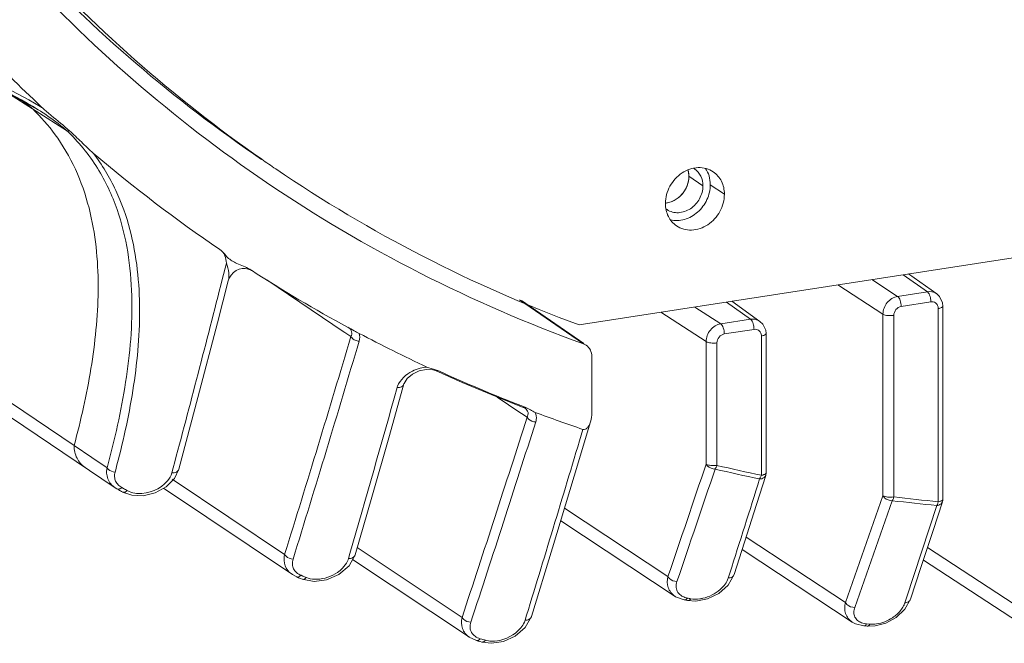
# Model space of a CAD drawing. Header units: millimetres. Extents: x 29170 to 33192, y 36 to 3108.
# Tile 262 of 282: x 32367 to 32427, y 2722 to 2761. Entities that reach past the tile are written whole.
import ezdxf

# ---------------------------------------------------------------- set-up
doc = ezdxf.new("R2010")
doc.units = ezdxf.units.MM
doc.layers.add('细实线', color=7, linetype='Continuous', lineweight=13)

msp = doc.modelspace()

# ---------------------------------------------------------------- linework, layer by layer
at = {"layer": '细实线'}
for p, q in [((32400.77, 2741.901), (32496.159, 2756.692)), ((32369.391, 2753.808), (32365.661, 2756.162)), ((32367.834, 2755.261), (32367.933, 2755.169)), ((32367.652, 2755.073), (32367.643, 2755.078)), ((32407.487, 2751.002), (32408.349, 2750.417)), ((32409.662, 2749.902), (32408.8, 2750.487)), ((32347.568, 2749.544), (32369.845, 2734.526)), ((32379.17, 2745.688), (32378.92, 2744.695)), ((32380.596, 2745.312), (32380.63, 2745.291)), ((32380.63, 2745.291), (32380.7, 2745.246)), ((32422.089, 2743.932), (32420.616, 2744.978)), ((32422.666, 2743.803), (32420.94, 2745.029)), ((32379.288, 2744.603), (32379.345, 2744.766)), ((32381.648, 2744.657), (32386.392, 2741.463)), ((32419.37, 2742.561), (32416.605, 2744.356)), ((32420.269, 2743.65), (32418.684, 2744.679)), ((32420.269, 2743.65), (32422.089, 2743.932)), ((32422.843, 2743.635), (32422.666, 2743.803)), ((32423.02, 2743.256), (32422.843, 2743.635)), ((32397.125, 2743.448), (32400.317, 2741.245)), ((32401.053, 2740.767), (32397.239, 2743.4)), ((32411.261, 2742.253), (32409.787, 2743.299)), ((32411.838, 2742.124), (32410.112, 2743.349)), ((32420.484, 2743.03), (32422.305, 2743.313)), ((32423.04, 2743.056), (32423.02, 2743.256)), ((32423.04, 2743.056), (32423.043, 2731.233)), ((32408.542, 2740.882), (32405.777, 2742.677)), ((32409.441, 2741.971), (32407.855, 2743)), ((32419.373, 2731.451), (32419.37, 2742.561)), ((32420.036, 2731.378), (32420.033, 2742.488)), ((32422.756, 2742.91), (32422.759, 2731.087)), ((32409.441, 2741.971), (32411.261, 2742.253)), ((32412.015, 2741.955), (32411.838, 2742.124)), ((32412.192, 2741.577), (32412.015, 2741.955)), ((32386.392, 2741.463), (32386.423, 2741.442)), ((32386.423, 2741.442), (32386.795, 2741.191)), ((32400.317, 2741.245), (32401.039, 2740.747)), ((32409.656, 2741.351), (32411.476, 2741.634)), ((32411.928, 2741.231), (32411.93, 2732.706)), ((32412.212, 2741.377), (32412.192, 2741.577)), ((32412.212, 2741.377), (32412.214, 2732.85)), ((32359.161, 2740.842), (32372.367, 2731.933)), ((32401.207, 2740.66), (32401.039, 2740.747)), ((32408.544, 2733.384), (32408.542, 2740.882)), ((32409.207, 2733.308), (32409.205, 2740.808)), ((32401.544, 2736.524), (32401.543, 2739.976)), ((32391.411, 2739.183), (32391.801, 2739.164)), ((32391.564, 2739.284), (32391.452, 2739.325)), ((32391.801, 2739.164), (32391.976, 2739.108)), ((32391.976, 2739.108), (32391.976, 2739.107)), ((32389.156, 2735.147), (32390.043, 2738.29)), ((32395.74, 2737.49), (32397.143, 2736.553)), ((32397.143, 2736.553), (32397.245, 2736.484)), ((32397.245, 2736.484), (32397.585, 2736.258)), ((32397.473, 2736.868), (32397.366, 2736.909)), ((32397.444, 2736.857), (32397.473, 2736.868)), ((32397.458, 2736.802), (32397.458, 2736.803)), ((32400.465, 2732.645), (32401.468, 2735.981)), ((32369.845, 2734.526), (32370.929, 2733.795)), ((32370.929, 2733.795), (32371.861, 2733.168)), ((32372.354, 2732.895), (32372.392, 2733.036)), ((32375.911, 2733.162), (32375.826, 2732.848)), ((32375.99, 2732.512), (32376.259, 2733.07)), ((32412.214, 2732.85), (32412.191, 2732.699)), ((32375.484, 2732.003), (32375.99, 2732.512)), ((32375.909, 2732.431), (32375.856, 2732.467)), ((32382.737, 2727.861), (32375.909, 2732.431)), ((32411.626, 2730.914), (32412.191, 2732.699)), ((32411.861, 2732.542), (32411.819, 2732.477)), ((32372.464, 2731.874), (32372.367, 2731.933)), ((32372.575, 2731.811), (32372.464, 2731.874)), ((32372.878, 2731.889), (32372.767, 2731.952)), ((32372.808, 2731.679), (32373.379, 2731.477)), ((32375.315, 2731.91), (32383.216, 2726.622)), ((32373.379, 2731.477), (32374.076, 2731.454)), ((32417.073, 2724.919), (32419.373, 2731.451)), ((32417.646, 2724.615), (32419.944, 2731.148)), ((32422.443, 2729.324), (32423.019, 2731.077)), ((32406.206, 2726.503), (32399.873, 2730.693)), ((32422.672, 2730.857), (32420.813, 2725.195)), ((32422.706, 2730.923), (32422.671, 2730.857)), ((32399.639, 2729.924), (32406.64, 2725.292)), ((32417.073, 2724.919), (32410.993, 2728.919)), ((32387.299, 2728.199), (32387.182, 2728.277)), ((32393.603, 2724.008), (32387.299, 2728.199)), ((32410.749, 2728.153), (32417.491, 2723.718)), ((32427.94, 2724.459), (32422.1, 2728.28)), ((32386.734, 2727.92), (32386.643, 2727.606)), ((32386.69, 2727.167), (32387.053, 2727.829)), ((32386.897, 2727.545), (32394.055, 2722.785)), ((32421.848, 2727.515), (32428.34, 2723.268)), ((32386.056, 2726.627), (32386.69, 2727.167)), ((32383.216, 2726.622), (32383.481, 2726.481)), ((32383.481, 2726.481), (32383.59, 2726.435)), ((32383.59, 2726.435), (32383.699, 2726.39)), ((32383.669, 2726.519), (32383.741, 2726.58)), ((32383.699, 2726.39), (32383.809, 2726.344)), ((32383.85, 2726.535), (32383.741, 2726.58)), ((32383.809, 2726.344), (32384.535, 2726.2)), ((32409.996, 2726.721), (32409.899, 2726.413)), ((32409.899, 2725.987), (32410.266, 2726.635)), ((32409.314, 2725.473), (32409.899, 2725.987)), ((32406.64, 2725.292), (32406.625, 2725.302)), ((32407.195, 2725.071), (32407.396, 2725.031)), ((32407.398, 2725.031), (32407.924, 2724.998)), ((32407.398, 2725.031), (32407.398, 2725.031)), ((32407.398, 2725.031), (32407.431, 2725.029)), ((32420.813, 2725.195), (32420.714, 2724.894)), ((32420.716, 2724.503), (32421.058, 2725.115)), ((32420.181, 2724.003), (32420.716, 2724.503)), ((32397.555, 2724.141), (32397.46, 2723.83)), ((32397.47, 2723.388), (32397.846, 2724.053)), ((32419.557, 2723.66), (32420.181, 2724.003)), ((32396.86, 2722.866), (32397.47, 2723.388)), ((32418.199, 2723.485), (32418.403, 2723.467)), ((32418.576, 2723.588), (32418.373, 2723.607)), ((32418.402, 2723.467), (32418.899, 2723.481)), ((32418.899, 2723.481), (32419.557, 2723.66)), ((32394.043, 2722.794), (32394.48, 2722.591)), ((32394.055, 2722.785), (32394.044, 2722.793)), ((32394.662, 2722.652), (32394.71, 2722.701)), ((32394.819, 2722.67), (32394.71, 2722.701)), ((32394.699, 2722.527), (32394.809, 2722.495)), ((32394.808, 2722.495), (32395.405, 2722.419)), ((32394.808, 2722.495), (32394.809, 2722.495)), ((32394.809, 2722.495), (32394.853, 2722.49))]:
    msp.add_line(p, q, dxfattribs=at)
for points in [[(32342.123, 2760.191), (32347.197, 2760.006), (32352.468, 2759.549), (32357.314, 2758.791), (32361.697, 2757.699), (32365.53, 2756.231), (32367.644, 2755.078)], [(32379.345, 2744.766), (32379.457, 2744.956), (32379.603, 2745.113), (32379.773, 2745.231)], [(32379.773, 2745.231), (32379.956, 2745.31), (32380.144, 2745.35), (32380.329, 2745.353), (32380.5, 2745.325), (32380.626, 2745.284), (32380.692, 2745.254)], [(32376.259, 2733.07), (32377.431, 2737.457), (32378.63, 2742.041), (32379.288, 2744.603)], [(32390.043, 2738.29), (32390.053, 2738.323), (32390.237, 2738.619), (32390.561, 2738.891)], [(32390.561, 2738.891), (32390.972, 2739.089), (32391.411, 2739.183)], [(32391.976, 2739.107), (32393.602, 2738.384), (32395.73, 2737.494), (32397.347, 2736.859)], [(32397.347, 2736.859), (32397.406, 2736.833), (32397.458, 2736.803)], [(32387.053, 2727.829), (32388.075, 2731.365), (32389.156, 2735.147)], [(32397.846, 2724.053), (32399.138, 2728.271), (32400.465, 2732.645)], [(32374.076, 2731.454), (32374.815, 2731.634), (32375.484, 2732.003)], [(32410.266, 2726.635), (32410.895, 2728.61), (32411.626, 2730.914)], [(32421.058, 2725.115), (32421.698, 2727.058), (32422.443, 2729.324)], [(32384.535, 2726.2), (32385.307, 2726.301), (32386.056, 2726.627)], [(32406.623, 2725.304), (32406.679, 2725.268), (32407.195, 2725.071)], [(32407.924, 2724.998), (32408.632, 2725.14), (32409.314, 2725.473)], [(32417.491, 2723.718), (32417.691, 2723.61), (32418.199, 2723.485)], [(32395.405, 2722.419), (32396.138, 2722.537), (32396.86, 2722.866)]]:
    msp.add_lwpolyline(points, dxfattribs=at)
for centre, radius, start, end in [((32429.915, 2823.607), 86.504, 222.98313, 235.82813), ((32430.572, 2822.741), 87.156, 222.29067, 235.83522), ((32430.797, 2822.624), 92.206, 220.3384, 226.93402), ((32357.889, 2743.94), 14.62, 49.92621, 53.60067), ((32359.14, 2746.551), 11.839, 45.09476, 46.41894), ((32358.19, 2739.735), 18.252, 57.73609, 58.35087), ((32359.106, 2746.518), 11.886, 34.99473, 45.09326), ((32358.327, 2740.289), 17.479, 57.18545, 57.75548), ((32429.679, 2821.433), 90.573, 229.63694, 235.79955), ((32430.483, 2822.633), 86.016, 235.15094, 235.84459), ((32407.226, 2750.548), 1.088, 55.85416, 60.26323), ((32430.777, 2823.122), 86.587, 235.86489, 249.72307), ((32430.764, 2823.166), 87.616, 235.88782, 250.16783), ((32405.932, 2750.671), 1.314, 275.24526, 278.82), ((32406.769, 2749.872), 1.096, 231.09157, 235.84946), ((32429.697, 2821.501), 90.639, 237.27752, 241.60661), ((31571.896, 2949.11), 832.51, 344.965945, 345.786233), ((32429.522, 2821.171), 90.266, 241.60513, 241.89048), ((32429.433, 2821.006), 90.078, 241.8905, 242.11179), ((32429.893, 2821.87), 91.057, 242.11098, 245.02943), ((31321.331, 3058.246), 1111.637, 342.710162, 343.428367), ((31338.714, 3051.623), 1093.648, 342.764369, 343.494503), ((32430.234, 2822.619), 91.796, 245.46414, 249.01959), ((31295.509, 3043.944), 1136.064, 343.848762, 344.38077), ((32390.665, 2737.774), 1.083, 159.19373, 164.34476), ((32430.547, 2823.454), 92.772, 249.5167, 251.42663), ((30836.806, 3236.778), 1639.07, 341.769395, 342.219659), ((30871.993, 3223.739), 1602.171, 341.81455, 342.275188), ((30858.726, 3196.182), 1609.602, 342.946434, 343.369409), ((30116.98, 3508.162), 2418.997, 341.14748, 341.319601), ((32373.054, 2732.911), 1.218, 179.8595, 187.68882), ((30186.49, 3483.256), 2345.788, 341.171976, 341.34947), ((32431.261, 2826.145), 95.665, 256.60103, 258.27514), ((29980.757, 3499.602), 2549.226, 342.35113, 342.486846), ((32422.838, 2820.927), 102.314, 240.57655, 240.71982), ((32423.057, 2820.857), 102.144, 240.57655, 240.71982), ((32431.835, 2829.689), 99.256, 263.11949, 264.7035), ((32431.922, 2829.714), 99.052, 263.1082, 264.69223), ((32422.54, 2731.234), 0.503, 341.7625, 359.95351), ((32383.913, 2727.672), 1.261, 229.50745, 236.27806), ((32423.663, 2822.129), 103.553, 247.38969, 247.52047), ((32427.589, 2826.874), 103.672, 258.76961, 258.88388), ((32424.288, 2824.523), 106.202, 253.69953, 253.82249), ((32424.441, 2824.374), 105.93, 253.76102, 253.88395)]:
    msp.add_arc(centre, radius, start, end, dxfattribs=at)
for points, knots in [([(32354.805, 2781.456), (32356.454, 2778.519), (32360.053, 2772.848), (32366.338, 2765.028), (32373.416, 2758.018), (32378.626, 2753.926), (32381.331, 2752.042)], [0, 0, 0, 0, 0.253058, 0.50356, 0.752265, 1, 1, 1, 1]), ([(32367.767, 2755.273), (32365.969, 2756.381), (32361.921, 2758.034), (32355.505, 2759.436), (32348.845, 2760.171), (32344.363, 2760.355), (32342.118, 2760.392)], [0, 0, 0, 0, 0.239874, 0.490668, 0.744951, 1, 1, 1, 1]), ([(32367.644, 2755.078), (32365.866, 2756.198), (32361.839, 2757.859), (32355.453, 2759.26), (32348.822, 2759.993), (32344.361, 2760.177), (32342.126, 2760.214)], [0, 0, 0, 0, 0.239766, 0.490669, 0.744983, 1, 1, 1, 1]), ([(32369.391, 2753.808), (32369.268, 2753.912), (32368.756, 2754.328), (32368.217, 2754.71), (32367.799, 2754.979)], [0, 0, 0, 0, 0.245818, 1, 1, 1, 1]), ([(32368.843, 2753.335), (32369.797, 2751.972), (32371.072, 2748.864), (32371.463, 2743.987), (32370.969, 2739.2), (32370.264, 2736.075), (32369.845, 2734.526)], [0, 0, 0, 0, 0.257524, 0.505008, 0.751602, 1, 1, 1, 1]), ([(32369.39, 2753.809), (32369.426, 2753.786), (32369.491, 2753.776), (32369.549, 2753.788), (32369.565, 2753.793)], [0, 0, 0, 0, 0.715398, 1, 1, 1, 1]), ([(32371.861, 2733.168), (32372.333, 2734.888), (32373.12, 2738.363), (32373.58, 2743.699), (32372.929, 2748.221), (32371.347, 2751.61), (32370.112, 2753.124), (32369.391, 2753.808)], [0, 0, 0, 0, 0.245603, 0.489126, 0.734687, 0.863158, 1, 1, 1, 1]), ([(32369.565, 2753.793), (32369.811, 2753.567), (32370.293, 2753.107), (32370.767, 2752.637), (32371.021, 2752.421)], [0, 0, 0, 0, 0.500077, 1, 1, 1, 1]), ([(32372.392, 2733.036), (32372.822, 2734.636), (32373.544, 2737.865), (32374.019, 2742.813), (32373.598, 2746.993), (32372.464, 2750.209), (32371.56, 2751.715), (32371.021, 2752.421)], [0, 0, 0, 0, 0.247518, 0.493225, 0.740142, 0.867303, 1, 1, 1, 1]), ([(32406.052, 2749.342), (32406.052, 2749.704), (32406.256, 2750.441), (32407.001, 2751.266), (32407.872, 2751.578), (32408.548, 2751.504), (32408.848, 2751.367), (32408.98, 2751.277)], [0, 0, 0, 0, 0.258532, 0.521314, 0.768693, 0.885877, 1, 1, 1, 1]), ([(32408.498, 2751.488), (32408.597, 2751.347), (32408.751, 2751.022), (32408.8, 2750.667), (32408.8, 2750.487)], [0, 0, 0, 0, 0.488741, 1, 1, 1, 1]), ([(32406.045, 2749.362), (32406.234, 2749.379), (32406.617, 2749.499), (32407.087, 2749.879), (32407.406, 2750.401), (32407.487, 2750.804), (32407.487, 2751.002)], [0, 0, 0, 0, 0.240026, 0.493023, 0.750003, 1, 1, 1, 1]), ([(32406.133, 2749.373), (32406.499, 2749.43), (32407.199, 2749.861), (32407.487, 2750.623), (32407.487, 2751.002)], [0, 0, 0, 0, 0.494368, 1, 1, 1, 1]), ([(32407.487, 2751.002), (32407.487, 2751.035), (32407.482, 2751.167), (32407.459, 2751.298), (32407.432, 2751.392)], [0, 0, 0, 0, 0.253863, 1, 1, 1, 1]), ([(32408.349, 2750.417), (32408.349, 2750.621), (32408.266, 2751.024), (32407.996, 2751.341), (32407.837, 2751.449)], [0, 0, 0, 0, 0.5147, 1, 1, 1, 1]), ([(32408.98, 2751.277), (32409.192, 2751.133), (32409.552, 2750.711), (32409.662, 2750.173), (32409.662, 2749.902)], [0, 0, 0, 0, 0.485359, 1, 1, 1, 1]), ([(32406.153, 2748.965), (32406.252, 2748.898), (32406.478, 2748.795), (32406.984, 2748.74), (32407.638, 2748.974), (32408.196, 2749.593), (32408.349, 2750.146), (32408.349, 2750.417)], [0, 0, 0, 0, 0.114124, 0.231311, 0.478692, 0.741458, 1, 1, 1, 1]), ([(32408.8, 2750.487), (32408.8, 2750.176), (32408.65, 2749.54), (32408.075, 2748.77), (32407.261, 2748.3), (32406.638, 2748.271), (32406.36, 2748.338)], [0, 0, 0, 0, 0.254437, 0.515012, 0.766325, 1, 1, 1, 1]), ([(32409.662, 2749.902), (32409.662, 2749.54), (32409.458, 2748.804), (32408.714, 2747.978), (32407.842, 2747.666), (32407.167, 2747.74), (32406.866, 2747.878), (32406.734, 2747.967)], [0, 0, 0, 0, 0.258532, 0.521314, 0.768693, 0.885877, 1, 1, 1, 1]), ([(32406.734, 2747.967), (32406.522, 2748.111), (32406.162, 2748.533), (32406.053, 2749.071), (32406.052, 2749.342)], [0, 0, 0, 0, 0.485359, 1, 1, 1, 1]), ([(32379.17, 2745.688), (32379.16, 2745.841), (32379.125, 2746.166), (32378.905, 2746.43), (32378.769, 2746.523)], [0, 0, 0, 0, 0.481901, 1, 1, 1, 1]), ([(32378.769, 2746.523), (32378.956, 2746.395), (32379.205, 2745.998), (32379.606, 2745.761), (32379.813, 2745.673)], [0, 0, 0, 0, 0.502089, 1, 1, 1, 1]), ([(32379.288, 2744.603), (32379.328, 2744.761), (32379.328, 2745.137), (32379.246, 2745.498), (32379.17, 2745.688)], [0, 0, 0, 0, 0.444097, 1, 1, 1, 1]), ([(32419.37, 2742.561), (32419.37, 2742.814), (32419.561, 2743.321), (32420.025, 2743.611), (32420.269, 2743.65)], [0, 0, 0, 0, 0.50593, 1, 1, 1, 1]), ([(32420.269, 2743.65), (32420.348, 2743.596), (32420.447, 2743.375), (32420.484, 2743.158), (32420.484, 2743.03)], [0, 0, 0, 0, 0.427711, 1, 1, 1, 1]), ([(32422.089, 2743.932), (32422.14, 2743.94), (32422.34, 2743.953), (32422.545, 2743.889), (32422.665, 2743.803)], [0, 0, 0, 0, 0.259961, 1, 1, 1, 1]), ([(32422.089, 2743.932), (32422.11, 2743.917), (32422.206, 2743.816), (32422.251, 2743.678), (32422.276, 2743.569)], [0, 0, 0, 0, 0.187387, 1, 1, 1, 1]), ([(32420.033, 2742.488), (32420.033, 2742.614), (32420.129, 2742.868), (32420.362, 2743.012), (32420.484, 2743.03)], [0, 0, 0, 0, 0.505356, 1, 1, 1, 1]), ([(32422.305, 2743.313), (32422.398, 2743.327), (32422.606, 2743.291), (32422.721, 2743.113), (32422.743, 2743.021)], [0, 0, 0, 0, 0.500178, 1, 1, 1, 1]), ([(32423.04, 2743.056), (32423.041, 2743.017), (32422.928, 2742.938), (32422.827, 2742.921), (32422.756, 2742.91)], [0, 0, 0, 0, 0.348997, 1, 1, 1, 1]), ([(32419.37, 2742.561), (32419.453, 2742.508), (32419.685, 2742.468), (32419.909, 2742.468), (32420.033, 2742.488)], [0, 0, 0, 0, 0.439135, 1, 1, 1, 1]), ([(32408.542, 2740.882), (32408.542, 2741.135), (32408.733, 2741.642), (32409.197, 2741.932), (32409.441, 2741.971)], [0, 0, 0, 0, 0.50593, 1, 1, 1, 1]), ([(32409.441, 2741.971), (32409.519, 2741.917), (32409.619, 2741.696), (32409.656, 2741.479), (32409.656, 2741.351)], [0, 0, 0, 0, 0.427711, 1, 1, 1, 1]), ([(32411.261, 2742.253), (32411.312, 2742.261), (32411.511, 2742.274), (32411.716, 2742.21), (32411.837, 2742.124)], [0, 0, 0, 0, 0.259961, 1, 1, 1, 1]), ([(32411.261, 2742.253), (32411.282, 2742.238), (32411.378, 2742.136), (32411.423, 2741.999), (32411.447, 2741.89)], [0, 0, 0, 0, 0.187387, 1, 1, 1, 1]), ([(32386.795, 2741.191), (32386.839, 2741.28), (32386.885, 2741.51), (32386.73, 2741.693), (32386.636, 2741.756)], [0, 0, 0, 0, 0.465993, 1, 1, 1, 1]), ([(32409.205, 2740.808), (32409.205, 2740.935), (32409.301, 2741.189), (32409.534, 2741.333), (32409.656, 2741.351)], [0, 0, 0, 0, 0.505356, 1, 1, 1, 1]), ([(32411.476, 2741.634), (32411.57, 2741.648), (32411.778, 2741.612), (32411.892, 2741.434), (32411.915, 2741.342)], [0, 0, 0, 0, 0.500178, 1, 1, 1, 1]), ([(32412.212, 2741.377), (32412.213, 2741.338), (32412.1, 2741.259), (32411.999, 2741.242), (32411.928, 2741.231)], [0, 0, 0, 0, 0.348997, 1, 1, 1, 1]), ([(32386.795, 2741.191), (32386.808, 2741.168), (32386.877, 2741.072), (32386.979, 2741.004), (32387.062, 2740.968)], [0, 0, 0, 0, 0.229074, 1, 1, 1, 1]), ([(32401.543, 2739.976), (32401.543, 2740.111), (32401.489, 2740.377), (32401.311, 2740.588), (32401.207, 2740.66)], [0, 0, 0, 0, 0.514504, 1, 1, 1, 1]), ([(32408.542, 2740.882), (32408.625, 2740.828), (32408.857, 2740.789), (32409.081, 2740.789), (32409.205, 2740.808)], [0, 0, 0, 0, 0.439135, 1, 1, 1, 1]), ([(32391.026, 2739.251), (32390.864, 2739.208), (32390.311, 2738.997), (32389.804, 2738.559), (32389.652, 2738.159)], [0, 0, 0, 0, 0.281309, 1, 1, 1, 1]), ([(32390.043, 2738.289), (32390.023, 2738.217), (32389.89, 2738.082), (32389.715, 2738.061), (32389.622, 2738.066)], [0, 0, 0, 0, 0.445168, 1, 1, 1, 1]), ([(32397.585, 2736.258), (32397.63, 2736.343), (32397.69, 2736.56), (32397.546, 2736.743), (32397.458, 2736.802)], [0, 0, 0, 0, 0.477194, 1, 1, 1, 1]), ([(32398.083, 2736.548), (32397.976, 2736.588), (32397.785, 2736.721), (32397.581, 2736.827), (32397.473, 2736.868)], [0, 0, 0, 0, 0.499679, 1, 1, 1, 1]), ([(32398.108, 2735.965), (32398.124, 2736.014), (32398.17, 2736.205), (32398.147, 2736.417), (32398.084, 2736.548)], [0, 0, 0, 0, 0.260703, 1, 1, 1, 1]), ([(32397.585, 2736.258), (32397.607, 2736.216), (32397.737, 2736.055), (32397.951, 2735.972), (32398.108, 2735.965)], [0, 0, 0, 0, 0.230662, 1, 1, 1, 1]), ([(32400.998, 2735.514), (32401.051, 2735.496), (32401.182, 2735.51), (32401.359, 2735.687), (32401.433, 2735.862), (32401.468, 2735.981)], [0, 0, 0, 0, 0.231665, 0.487045, 1, 1, 1, 1]), ([(32369.845, 2734.526), (32369.847, 2734.26), (32369.956, 2733.734), (32370.309, 2733.322), (32370.516, 2733.182)], [0, 0, 0, 0, 0.515626, 1, 1, 1, 1]), ([(32408.544, 2733.384), (32408.567, 2733.341), (32408.701, 2733.172), (32408.927, 2733.086), (32409.09, 2733.085)], [0, 0, 0, 0, 0.232714, 1, 1, 1, 1]), ([(32409.207, 2733.311), (32409.082, 2733.291), (32408.859, 2733.291), (32408.627, 2733.331), (32408.544, 2733.384)], [0, 0, 0, 0, 0.560849, 1, 1, 1, 1]), ([(32371.861, 2733.168), (32371.883, 2733.13), (32372.008, 2732.982), (32372.206, 2732.907), (32372.354, 2732.895)], [0, 0, 0, 0, 0.227265, 1, 1, 1, 1]), ([(32375.826, 2732.848), (32375.778, 2732.669), (32375.344, 2731.923), (32374.405, 2731.554), (32373.749, 2731.589)], [0, 0, 0, 0, 0.219358, 1, 1, 1, 1]), ([(32376.259, 2733.07), (32376.24, 2732.997), (32376.101, 2732.859), (32375.922, 2732.841), (32375.826, 2732.848)], [0, 0, 0, 0, 0.442105, 1, 1, 1, 1]), ([(32409.09, 2733.085), (32409.102, 2733.101), (32409.151, 2733.17), (32409.186, 2733.249), (32409.207, 2733.311)], [0, 0, 0, 0, 0.230199, 1, 1, 1, 1]), ([(32412.214, 2732.85), (32412.214, 2732.842), (32412.203, 2732.797), (32412.158, 2732.773), (32412.125, 2732.758)], [0, 0, 0, 0, 0.189401, 1, 1, 1, 1]), ([(32411.819, 2732.477), (32411.862, 2732.474), (32412.01, 2732.491), (32412.159, 2732.597), (32412.191, 2732.699)], [0, 0, 0, 0, 0.284992, 1, 1, 1, 1]), ([(32412.125, 2732.758), (32412.112, 2732.752), (32412.049, 2732.727), (32411.982, 2732.712), (32411.93, 2732.704)], [0, 0, 0, 0, 0.215702, 1, 1, 1, 1]), ([(32372.464, 2731.874), (32372.504, 2731.846), (32372.587, 2731.846), (32372.65, 2731.874), (32372.669, 2731.884)], [0, 0, 0, 0, 0.700469, 1, 1, 1, 1]), ([(32372.808, 2731.679), (32372.846, 2731.658), (32372.916, 2731.658), (32372.972, 2731.681), (32372.988, 2731.688)], [0, 0, 0, 0, 0.707179, 1, 1, 1, 1]), ([(32373.749, 2731.589), (32373.69, 2731.593), (32373.466, 2731.615), (32373.245, 2731.682), (32373.1, 2731.764)], [0, 0, 0, 0, 0.263102, 1, 1, 1, 1]), ([(32419.373, 2731.451), (32419.397, 2731.405), (32419.536, 2731.229), (32419.773, 2731.142), (32419.943, 2731.148)], [0, 0, 0, 0, 0.234509, 1, 1, 1, 1]), ([(32420.036, 2731.377), (32419.912, 2731.358), (32419.688, 2731.358), (32419.456, 2731.397), (32419.373, 2731.451)], [0, 0, 0, 0, 0.560871, 1, 1, 1, 1]), ([(32419.943, 2731.148), (32419.953, 2731.164), (32419.994, 2731.236), (32420.021, 2731.315), (32420.036, 2731.377)], [0, 0, 0, 0, 0.227327, 1, 1, 1, 1]), ([(32422.671, 2730.857), (32422.711, 2730.856), (32422.851, 2730.877), (32422.987, 2730.98), (32423.018, 2731.076)], [0, 0, 0, 0, 0.282122, 1, 1, 1, 1]), ([(32422.954, 2731.141), (32422.941, 2731.135), (32422.878, 2731.11), (32422.811, 2731.095), (32422.759, 2731.087)], [0, 0, 0, 0, 0.215702, 1, 1, 1, 1]), ([(32423.043, 2731.233), (32423.043, 2731.225), (32423.032, 2731.18), (32422.987, 2731.156), (32422.954, 2731.141)], [0, 0, 0, 0, 0.189401, 1, 1, 1, 1]), ([(32382.839, 2727.025), (32382.738, 2727.209), (32382.679, 2727.508), (32382.721, 2727.789), (32382.737, 2727.861)], [0, 0, 0, 0, 0.740644, 1, 1, 1, 1]), ([(32382.737, 2727.861), (32382.76, 2727.821), (32382.888, 2727.663), (32383.096, 2727.581), (32383.251, 2727.572)], [0, 0, 0, 0, 0.229665, 1, 1, 1, 1]), ([(32386.643, 2727.606), (32386.628, 2727.553), (32386.545, 2727.333), (32386.401, 2727.139), (32386.274, 2727.012)], [0, 0, 0, 0, 0.234482, 1, 1, 1, 1]), ([(32387.053, 2727.829), (32387.032, 2727.758), (32386.904, 2727.626), (32386.734, 2727.602), (32386.643, 2727.606)], [0, 0, 0, 0, 0.447952, 1, 1, 1, 1]), ([(32386.274, 2727.012), (32386.181, 2726.918), (32385.743, 2726.557), (32385.171, 2726.356), (32384.737, 2726.339)], [0, 0, 0, 0, 0.233954, 1, 1, 1, 1]), ([(32384.737, 2726.339), (32384.678, 2726.336), (32384.451, 2726.337), (32384.223, 2726.38), (32384.069, 2726.444)], [0, 0, 0, 0, 0.262908, 1, 1, 1, 1]), ([(32406.625, 2725.302), (32406.443, 2725.427), (32406.143, 2725.809), (32406.153, 2726.285), (32406.206, 2726.503)], [0, 0, 0, 0, 0.495648, 1, 1, 1, 1]), ([(32406.206, 2726.503), (32406.23, 2726.459), (32406.365, 2726.288), (32406.593, 2726.202), (32406.758, 2726.203)], [0, 0, 0, 0, 0.233137, 1, 1, 1, 1]), ([(32409.899, 2726.413), (32409.886, 2726.374), (32409.825, 2726.213), (32409.731, 2726.065), (32409.648, 2725.963)], [0, 0, 0, 0, 0.235048, 1, 1, 1, 1]), ([(32410.266, 2726.635), (32410.245, 2726.57), (32410.134, 2726.447), (32409.98, 2726.415), (32409.899, 2726.413)], [0, 0, 0, 0, 0.4563, 1, 1, 1, 1]), ([(32409.648, 2725.963), (32409.575, 2725.871), (32409.216, 2725.505), (32408.734, 2725.262), (32408.35, 2725.174)], [0, 0, 0, 0, 0.229264, 1, 1, 1, 1]), ([(32407.399, 2725.188), (32407.367, 2725.194), (32407.249, 2725.222), (32407.134, 2725.268), (32407.057, 2725.314)], [0, 0, 0, 0, 0.264323, 1, 1, 1, 1]), ([(32408.35, 2725.174), (32408.286, 2725.159), (32408.04, 2725.114), (32407.783, 2725.112), (32407.601, 2725.148)], [0, 0, 0, 0, 0.261779, 1, 1, 1, 1]), ([(32421.058, 2725.115), (32421.037, 2725.052), (32420.935, 2724.935), (32420.791, 2724.899), (32420.714, 2724.894)], [0, 0, 0, 0, 0.460052, 1, 1, 1, 1]), ([(32417.487, 2723.72), (32417.304, 2723.841), (32417.002, 2724.223), (32417.018, 2724.7), (32417.073, 2724.919)], [0, 0, 0, 0, 0.491803, 1, 1, 1, 1]), ([(32417.073, 2724.919), (32417.097, 2724.873), (32417.237, 2724.696), (32417.476, 2724.608), (32417.646, 2724.615)], [0, 0, 0, 0, 0.234767, 1, 1, 1, 1]), ([(32420.714, 2724.894), (32420.694, 2724.832), (32420.579, 2724.565), (32420.384, 2724.337), (32420.216, 2724.188)], [0, 0, 0, 0, 0.226017, 1, 1, 1, 1]), ([(32394.044, 2722.793), (32393.857, 2722.92), (32393.549, 2723.303), (32393.551, 2723.787), (32393.603, 2724.008)], [0, 0, 0, 0, 0.499066, 1, 1, 1, 1]), ([(32393.603, 2724.008), (32393.626, 2723.965), (32393.758, 2723.8), (32393.977, 2723.716), (32394.137, 2723.712)], [0, 0, 0, 0, 0.231668, 1, 1, 1, 1]), ([(32397.46, 2723.83), (32397.447, 2723.79), (32397.385, 2723.623), (32397.287, 2723.471), (32397.201, 2723.366)], [0, 0, 0, 0, 0.235763, 1, 1, 1, 1]), ([(32397.846, 2724.053), (32397.825, 2723.985), (32397.707, 2723.858), (32397.545, 2723.83), (32397.46, 2723.83)], [0, 0, 0, 0, 0.452823, 1, 1, 1, 1]), ([(32420.216, 2724.188), (32420.134, 2724.115), (32419.767, 2723.835), (32419.321, 2723.652), (32418.973, 2723.602)], [0, 0, 0, 0, 0.239005, 1, 1, 1, 1]), ([(32397.201, 2723.366), (32397.103, 2723.245), (32396.61, 2722.782), (32395.905, 2722.529), (32395.387, 2722.551)], [0, 0, 0, 0, 0.231221, 1, 1, 1, 1]), ([(32394.48, 2722.591), (32394.494, 2722.587), (32394.561, 2722.579), (32394.624, 2722.618), (32394.662, 2722.652)], [0, 0, 0, 0, 0.217435, 1, 1, 1, 1]), ([(32394.853, 2722.49), (32394.868, 2722.491), (32394.941, 2722.508), (32394.999, 2722.561), (32395.037, 2722.606)], [0, 0, 0, 0, 0.209002, 1, 1, 1, 1])]:
    msp.add_open_spline(points, degree=3, knots=knots, dxfattribs=at)
for points in [[(32367.933, 2755.169), (32368.098, 2755.015), (32368.272, 2754.87), (32368.446, 2754.726)], [(32368.446, 2754.726), (32368.821, 2754.417), (32369.198, 2754.11), (32369.565, 2753.793)], [(32407.487, 2751.002), (32407.487, 2751.133), (32407.469, 2751.266), (32407.432, 2751.392)], [(32379.813, 2745.673), (32380.077, 2745.56), (32380.352, 2745.463), (32380.597, 2745.312)], [(32422.276, 2743.569), (32422.294, 2743.485), (32422.305, 2743.399), (32422.305, 2743.313)], [(32422.743, 2743.021), (32422.752, 2742.984), (32422.756, 2742.947), (32422.756, 2742.91)], [(32411.447, 2741.89), (32411.466, 2741.806), (32411.476, 2741.72), (32411.476, 2741.634)], [(32387.295, 2740.909), (32387.341, 2741.063), (32387.347, 2741.236), (32387.3, 2741.389)], [(32411.915, 2741.342), (32411.924, 2741.305), (32411.928, 2741.268), (32411.928, 2741.231)], [(32387.062, 2740.968), (32387.135, 2740.935), (32387.215, 2740.915), (32387.295, 2740.909)], [(32391.452, 2739.325), (32391.308, 2739.314), (32391.165, 2739.289), (32391.026, 2739.251)], [(32392.114, 2739.112), (32391.939, 2739.192), (32391.748, 2739.228), (32391.564, 2739.284)], [(32391.976, 2739.107), (32392.018, 2739.088), (32392.072, 2739.094), (32392.114, 2739.112)], [(32397.347, 2736.859), (32397.377, 2736.847), (32397.413, 2736.848), (32397.444, 2736.857)], [(32401.468, 2735.981), (32401.521, 2736.156), (32401.544, 2736.341), (32401.544, 2736.524)], [(32371.836, 2732.914), (32371.836, 2732.999), (32371.845, 2733.084), (32371.861, 2733.168)], [(32372.323, 2732.606), (32372.317, 2732.703), (32372.328, 2732.802), (32372.354, 2732.895)], [(32409.207, 2733.308), (32410.111, 2733.093), (32411.02, 2732.894), (32411.93, 2732.706)], [(32371.949, 2732.407), (32371.897, 2732.514), (32371.863, 2732.631), (32371.847, 2732.748)], [(32372.16, 2732.106), (32372.075, 2732.194), (32372.002, 2732.297), (32371.949, 2732.407)], [(32372.389, 2732.346), (32372.352, 2732.428), (32372.33, 2732.517), (32372.323, 2732.606)], [(32372.54, 2732.125), (32372.478, 2732.19), (32372.426, 2732.265), (32372.389, 2732.346)], [(32411.93, 2732.704), (32411.912, 2732.648), (32411.89, 2732.593), (32411.861, 2732.542)], [(32372.367, 2731.933), (32372.293, 2731.983), (32372.223, 2732.041), (32372.16, 2732.106)], [(32372.767, 2731.952), (32372.684, 2731.998), (32372.606, 2732.057), (32372.54, 2732.125)], [(32372.669, 2731.884), (32372.704, 2731.902), (32372.737, 2731.926), (32372.767, 2731.952)], [(32372.988, 2731.688), (32373.029, 2731.707), (32373.066, 2731.734), (32373.1, 2731.764)], [(32422.759, 2731.087), (32422.747, 2731.031), (32422.73, 2730.975), (32422.706, 2730.923)], [(32383.211, 2727.254), (32383.203, 2727.361), (32383.219, 2727.47), (32383.251, 2727.572)], [(32383.095, 2726.713), (32382.993, 2726.801), (32382.904, 2726.907), (32382.839, 2727.025)], [(32383.289, 2726.972), (32383.244, 2727.059), (32383.217, 2727.157), (32383.211, 2727.254)], [(32383.471, 2726.745), (32383.397, 2726.808), (32383.333, 2726.886), (32383.289, 2726.972)], [(32383.741, 2726.58), (32383.644, 2726.621), (32383.551, 2726.676), (32383.471, 2726.745)], [(32383.481, 2726.481), (32383.499, 2726.473), (32383.52, 2726.47), (32383.541, 2726.47)], [(32383.541, 2726.47), (32383.586, 2726.472), (32383.631, 2726.493), (32383.669, 2726.519)], [(32383.809, 2726.344), (32383.828, 2726.336), (32383.848, 2726.333), (32383.868, 2726.334)], [(32383.868, 2726.334), (32383.903, 2726.335), (32383.937, 2726.348), (32383.967, 2726.364)], [(32383.967, 2726.364), (32384.005, 2726.385), (32384.039, 2726.413), (32384.069, 2726.444)], [(32406.71, 2725.841), (32406.698, 2725.962), (32406.718, 2726.088), (32406.758, 2726.203)], [(32406.817, 2725.536), (32406.757, 2725.625), (32406.72, 2725.733), (32406.71, 2725.841)], [(32407.057, 2725.314), (32406.963, 2725.37), (32406.878, 2725.445), (32406.817, 2725.536)], [(32407.195, 2725.071), (32407.237, 2725.062), (32407.284, 2725.08), (32407.319, 2725.106)], [(32407.319, 2725.106), (32407.35, 2725.128), (32407.376, 2725.157), (32407.399, 2725.188)], [(32407.431, 2725.029), (32407.462, 2725.031), (32407.492, 2725.045), (32407.517, 2725.062)], [(32407.517, 2725.062), (32407.55, 2725.085), (32407.578, 2725.116), (32407.601, 2725.148)], [(32417.591, 2724.301), (32417.589, 2724.407), (32417.611, 2724.515), (32417.646, 2724.615)], [(32417.651, 2724.029), (32417.612, 2724.113), (32417.592, 2724.208), (32417.591, 2724.301)], [(32417.814, 2723.818), (32417.747, 2723.876), (32417.689, 2723.949), (32417.651, 2724.029)], [(32418.061, 2723.675), (32417.972, 2723.709), (32417.886, 2723.756), (32417.814, 2723.818)], [(32394.093, 2723.368), (32394.083, 2723.484), (32394.101, 2723.602), (32394.137, 2723.712)], [(32394.186, 2723.073), (32394.133, 2723.162), (32394.101, 2723.266), (32394.093, 2723.368)], [(32418.373, 2723.607), (32418.267, 2723.616), (32418.161, 2723.638), (32418.061, 2723.675)], [(32418.199, 2723.485), (32418.242, 2723.481), (32418.286, 2723.506), (32418.317, 2723.536)], [(32418.317, 2723.536), (32418.338, 2723.557), (32418.357, 2723.581), (32418.373, 2723.607)], [(32418.403, 2723.467), (32418.437, 2723.464), (32418.474, 2723.48), (32418.502, 2723.502)], [(32418.502, 2723.502), (32418.532, 2723.525), (32418.556, 2723.556), (32418.576, 2723.588)], [(32418.973, 2723.602), (32418.842, 2723.583), (32418.708, 2723.577), (32418.576, 2723.588)], [(32394.4, 2722.847), (32394.315, 2722.907), (32394.24, 2722.984), (32394.186, 2723.073)], [(32394.71, 2722.701), (32394.6, 2722.733), (32394.493, 2722.781), (32394.4, 2722.847)], [(32395.387, 2722.551), (32395.269, 2722.556), (32395.15, 2722.573), (32395.037, 2722.606)]]:
    msp.add_open_spline(points, degree=3, dxfattribs=at)

doc.saveas('drawing.dxf')
